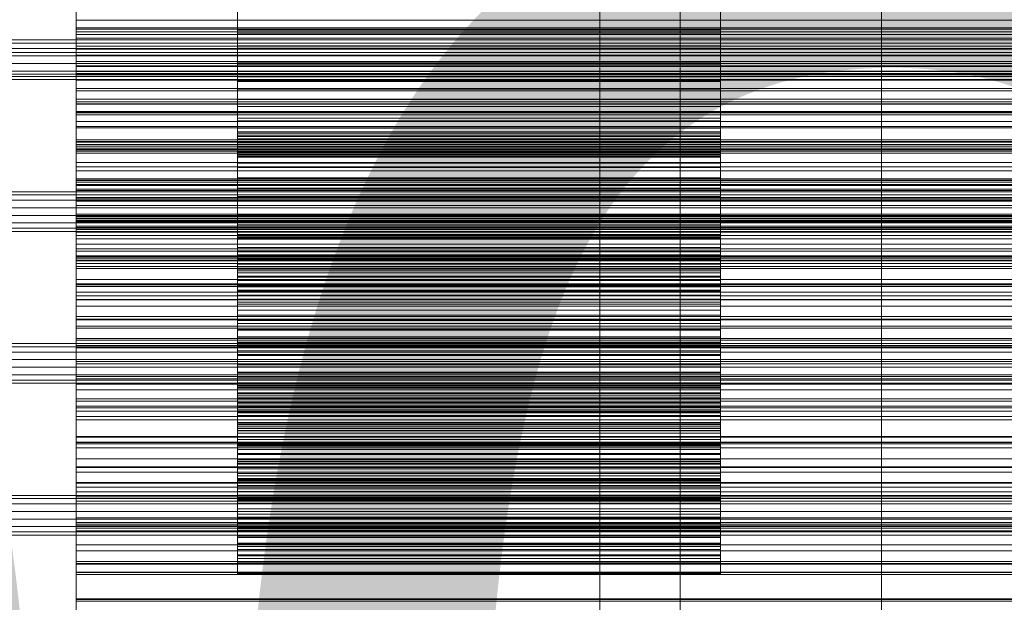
# Model space of a CAD drawing. Header units: millimetres. Extents: x -4395 to 65662, y -65530 to 6847.
# Tile 381 of 656: x 543 to 665, y -33939 to -33866. Entities that reach past the tile are written whole.
import ezdxf

# ---------------------------------------------------------------- set-up
doc = ezdxf.new("R2010")
doc.units = ezdxf.units.MM
for name, color, linetype, lineweight in [('COTAS_O', 1, 'Continuous', 0), ('COTAS_P', 1, 'Continuous', 0), ('frontal_briquetadora', 7, 'Continuous', 0), ('frontal_C03', 7, 'Continuous', 0), ('frontal_mezcladora', 7, 'Continuous', 0), ('frontal_secador', 7, 'Continuous', 0)]:
    doc.layers.add(name, color=color, linetype=linetype, lineweight=lineweight)
doc.dimstyles.new('R19_100', dxfattribs={"dimtxt": 250, "dimasz": 150, "dimexe": 150, "dimexo": 80, "dimgap": 100, "dimtad": 1, "dimtih": 1, "dimtoh": 1, "dimdsep": 46, "dimcen": 0.09, "dimadec": 0, "dimazin": 0, "dimtfac": 1, "dimtdec": 4, "dimtofl": 0, "dimtmove": 0, "dimatfit": 3, "dimfxl": 1, "dimtolj": 1, "dimtzin": 0, "dimarcsym": 0})

# ---------------------------------------------------------------- blocks, each defined once
blk = doc.blocks.new('DIM_R33_43')
at = {"layer": 'COTAS_O'}
for p, q in [((-1725, -33700), (-1575, -33655)), ((1725, -33700), (1575, -33655)), ((-1725, -34400), (-1725, -33700)), ((-1725, -33700), (1725, -33700)), ((-1725, -33700), (-1575, -33745)), ((1725, -33700), (1575, -33745)), ((1725, -34400), (1725, -33700))]:
    blk.add_line(p, q, dxfattribs=at)
blk.add_text('3450 O', height=250, dxfattribs=at).set_placement((0, -33600))
blk = doc.blocks.new('DIM_R33_44')
at = {"layer": 'COTAS_P'}
for p, q in [((-150, -32200), (550, -32200)), ((550, -32200), (505, -32350)), ((550, -34800), (550, -32200)), ((550, -32200), (595, -32350)), ((550, -34800), (505, -34650)), ((550, -34800), (595, -34650)), ((-150, -34800), (550, -34800))]:
    blk.add_line(p, q, dxfattribs=at)
blk.add_text('2600 P', height=250, rotation=90, dxfattribs=at).set_placement((450, -33500))
blk = doc.blocks.new('DIM_R33_47')
at = {"layer": 'COTAS_O'}
for p, q in [((-650, -34200), (-500, -34155)), ((650, -34200), (500, -34155)), ((-650, -34900), (-650, -34200)), ((-650, -34200), (650, -34200)), ((-650, -34200), (-500, -34245)), ((650, -34200), (500, -34245)), ((650, -34900), (650, -34200))]:
    blk.add_line(p, q, dxfattribs=at)
blk.add_text('1300 O', height=250, dxfattribs=at).set_placement((0, -34100))

msp = doc.modelspace()

# ---------------------------------------------------------------- linework, layer by layer
at = {"layer": 'frontal_briquetadora'}
for p, q in [((570, -33871.73), (570, -33858.775)), ((630, -33871.73), (630, -33858.775)), ((570, -33860.506), (570, -33873.301)), ((630, -33860.506), (630, -33873.301)), ((550, -33867.246), (550, -33862.529)), ((550, -33862.784), (550, -33867.398)), ((550, -33868.076), (550, -33863.268)), ((550, -33864.032), (550, -33868.532)), ((550, -33869.887), (550, -33864.999)), ((550, -33867.717), (550, -33866.27)), ((750, -33866.27), (550, -33866.27)), ((550, -33866.27), (550, -33870.646)), ((570, -33865.705), (570, -33867.526)), ((570, -33867.894), (570, -33866.181)), ((630, -33865.705), (630, -33867.526)), ((630, -33867.894), (630, -33866.181)), ((550, -33871.969), (550, -33867.246)), ((750, -33867.246), (550, -33867.246)), ((750, -33867.398), (550, -33867.398)), ((550, -33867.398), (550, -33872.027)), ((550, -33872.673), (550, -33867.717)), ((750, -33867.717), (550, -33867.717)), ((630, -33867.526), (570, -33867.526)), ((570, -33867.526), (570, -33869.487)), ((630, -33867.526), (630, -33869.487)), ((550, -33872.882), (550, -33868.076)), ((750, -33868.076), (550, -33868.076)), ((750, -33868.532), (550, -33868.532)), ((550, -33868.532), (550, -33873.056)), ((570, -33869.757), (570, -33867.894)), ((630, -33867.894), (570, -33867.894)), ((630, -33869.757), (630, -33867.894)), ((550, -33871.417), (550, -33869.493)), ((750, -33869.493), (550, -33869.493)), ((550, -33869.493), (550, -33873.733)), ((550, -33874.764), (550, -33869.887)), ((750, -33869.887), (550, -33869.887)), ((630, -33869.487), (570, -33869.487)), ((570, -33869.487), (570, -33871.579)), ((570, -33871.759), (570, -33869.757)), ((630, -33869.757), (570, -33869.757)), ((630, -33869.487), (630, -33871.579)), ((630, -33871.759), (630, -33869.757)), ((750, -33870.646), (550, -33870.646)), ((550, -33870.646), (550, -33875.053)), ((550, -33876.429), (550, -33871.417)), ((750, -33871.417), (550, -33871.417)), ((550, -33876.697), (550, -33871.969)), ((750, -33871.969), (550, -33871.969)), ((750, -33872.027), (550, -33872.027)), ((550, -33872.027), (550, -33876.669)), ((630, -33871.579), (570, -33871.579)), ((570, -33871.579), (570, -33873.798)), ((570, -33877.01), (570, -33871.73)), ((630, -33871.73), (570, -33871.73)), ((570, -33873.892), (570, -33871.759)), ((630, -33871.759), (570, -33871.759)), ((630, -33871.579), (630, -33873.798)), ((630, -33877.01), (630, -33871.73)), ((630, -33873.892), (630, -33871.759)), ((550, -33877.61), (550, -33872.673)), ((750, -33872.673), (550, -33872.673)), ((550, -33877.684), (550, -33872.882)), ((750, -33872.882), (550, -33872.882)), ((750, -33873.056), (550, -33873.056)), ((550, -33873.056), (550, -33877.601)), ((550, -33876.089), (550, -33873.693)), ((750, -33873.693), (550, -33873.693)), ((550, -33873.693), (550, -33877.787)), ((750, -33873.733), (550, -33873.733)), ((550, -33873.733), (550, -33878.013)), ((570, -33878.781), (570, -33873.278)), ((630, -33873.278), (570, -33873.278)), ((570, -33873.278), (570, -33884.564)), ((630, -33873.301), (570, -33873.301)), ((570, -33873.301), (570, -33878.809)), ((630, -33873.798), (570, -33873.798)), ((570, -33873.798), (570, -33880.701)), ((630, -33878.781), (630, -33873.278)), ((630, -33873.278), (630, -33884.564)), ((630, -33873.301), (630, -33878.809)), ((630, -33873.798), (630, -33880.701)), ((550, -33879.628), (550, -33874.764)), ((750, -33874.764), (550, -33874.764)), ((750, -33875.053), (550, -33875.053)), ((550, -33875.053), (550, -33879.491)), ((570, -33876.147), (570, -33873.892)), ((630, -33873.892), (570, -33873.892)), ((570, -33885.883), (570, -33874.825)), ((630, -33874.825), (570, -33874.825)), ((570, -33874.825), (570, -33880.551)), ((630, -33876.147), (630, -33873.892)), ((630, -33885.883), (630, -33874.825)), ((630, -33874.825), (630, -33880.551)), ((550, -33881.145), (550, -33876.089)), ((750, -33876.089), (550, -33876.089)), ((570, -33882.966), (570, -33876.147)), ((630, -33876.147), (570, -33876.147)), ((630, -33882.966), (630, -33876.147)), ((550, -33881.413), (550, -33876.429)), ((750, -33876.429), (550, -33876.429)), ((750, -33876.669), (550, -33876.669)), ((550, -33876.669), (550, -33881.323)), ((550, -33881.426), (550, -33876.697)), ((750, -33876.697), (550, -33876.697)), ((570, -33878.445), (570, -33877.01)), ((630, -33877.01), (570, -33877.01)), ((630, -33878.445), (630, -33877.01)), ((750, -33877.601), (550, -33877.601)), ((550, -33877.601), (550, -33882.168)), ((550, -33882.524), (550, -33877.61)), ((750, -33877.61), (550, -33877.61)), ((550, -33882.477), (550, -33877.684)), ((750, -33877.684), (550, -33877.684)), ((750, -33877.787), (550, -33877.787)), ((550, -33877.787), (550, -33881.93)), ((750, -33878.013), (550, -33878.013)), ((550, -33878.013), (550, -33882.333)), ((570, -33880.138), (570, -33878.445)), ((630, -33878.445), (570, -33878.445)), ((630, -33880.138), (630, -33878.445)), ((550, -33881.722), (550, -33878.859)), ((750, -33878.859), (550, -33878.859)), ((550, -33878.859), (550, -33882.798)), ((750, -33879.491), (550, -33879.491)), ((550, -33879.491), (550, -33883.96)), ((550, -33884.474), (550, -33879.628)), ((750, -33879.628), (550, -33879.628)), ((570, -33879.667), (570, -33878.781)), ((630, -33878.781), (570, -33878.781)), ((630, -33878.809), (570, -33878.809)), ((570, -33878.809), (570, -33880.287)), ((570, -33880.293), (570, -33879.667)), ((630, -33879.667), (570, -33879.667)), ((630, -33879.667), (630, -33878.781)), ((630, -33878.809), (630, -33880.287)), ((630, -33880.293), (630, -33879.667)), ((550, -33886.165), (550, -33881.145)), ((750, -33881.145), (550, -33881.145)), ((570, -33882.009), (570, -33880.138)), ((630, -33880.138), (570, -33880.138)), ((630, -33880.287), (570, -33880.287)), ((570, -33880.287), (570, -33882.02)), ((570, -33880.735), (570, -33880.293)), ((630, -33880.551), (570, -33880.551)), ((570, -33880.551), (570, -33881.49)), ((630, -33880.701), (570, -33880.701)), ((570, -33880.701), (570, -33880.988)), ((570, -33881.016), (570, -33880.735)), ((630, -33880.735), (570, -33880.735)), ((630, -33880.988), (570, -33880.988)), ((570, -33880.988), (570, -33881.137)), ((570, -33881.148), (570, -33881.016)), ((630, -33881.016), (570, -33881.016)), ((630, -33881.137), (570, -33881.137)), ((570, -33881.137), (570, -33881.148)), ((630, -33881.148), (570, -33881.148)), ((630, -33882.009), (630, -33880.138)), ((630, -33880.287), (630, -33882.02)), ((630, -33880.735), (630, -33880.293)), ((630, -33880.551), (630, -33881.49)), ((630, -33880.701), (630, -33880.988)), ((630, -33881.016), (630, -33880.735)), ((630, -33880.988), (630, -33881.137)), ((630, -33881.148), (630, -33881.016)), ((630, -33881.137), (630, -33881.148)), ((750, -33881.323), (550, -33881.323)), ((550, -33881.323), (550, -33885.986)), ((550, -33886.366), (550, -33881.413)), ((750, -33881.413), (550, -33881.413)), ((550, -33886.154), (550, -33881.426)), ((750, -33881.426), (550, -33881.426)), ((550, -33886.809), (550, -33881.722)), ((750, -33881.722), (550, -33881.722)), ((750, -33881.93), (550, -33881.93)), ((550, -33881.93), (550, -33886.122)), ((750, -33882.168), (550, -33882.168)), ((550, -33882.168), (550, -33886.755)), ((750, -33882.333), (550, -33882.333)), ((550, -33882.333), (550, -33886.694)), ((630, -33881.49), (570, -33881.49)), ((570, -33881.49), (570, -33882.172)), ((570, -33884.029), (570, -33882.009)), ((630, -33882.009), (570, -33882.009)), ((630, -33882.02), (570, -33882.02)), ((570, -33882.02), (570, -33883.927)), ((630, -33882.172), (570, -33882.172)), ((570, -33882.172), (570, -33882.674)), ((630, -33881.49), (630, -33882.172)), ((630, -33884.029), (630, -33882.009)), ((630, -33882.02), (630, -33883.927)), ((630, -33882.172), (630, -33882.674)), ((550, -33887.259), (550, -33882.477)), ((750, -33882.477), (550, -33882.477)), ((550, -33887.411), (550, -33882.524)), ((750, -33882.524), (550, -33882.524)), ((750, -33882.798), (550, -33882.798)), ((550, -33882.798), (550, -33886.794)), ((630, -33882.674), (570, -33882.674)), ((570, -33882.674), (570, -33883.017)), ((570, -33883.184), (570, -33882.966)), ((630, -33882.966), (570, -33882.966)), ((630, -33883.017), (570, -33883.017)), ((570, -33883.017), (570, -33883.213)), ((570, -33883.267), (570, -33883.184)), ((630, -33883.184), (570, -33883.184)), ((630, -33883.213), (570, -33883.213)), ((570, -33883.213), (570, -33883.267)), ((630, -33883.267), (570, -33883.267)), ((630, -33882.674), (630, -33883.017)), ((630, -33883.184), (630, -33882.966)), ((630, -33883.017), (630, -33883.213)), ((630, -33883.267), (630, -33883.184)), ((630, -33883.213), (630, -33883.267)), ((750, -33883.96), (550, -33883.96)), ((550, -33883.96), (550, -33888.459)), ((550, -33889.298), (550, -33884.474)), ((750, -33884.474), (550, -33884.474)), ((630, -33883.927), (570, -33883.927)), ((570, -33883.927), (570, -33885.981)), ((570, -33886.182), (570, -33884.029)), ((630, -33884.029), (570, -33884.029)), ((630, -33884.564), (570, -33884.564)), ((570, -33884.564), (570, -33891.693)), ((630, -33883.927), (630, -33885.981)), ((630, -33886.182), (630, -33884.029)), ((630, -33884.564), (630, -33891.693)), ((550, -33888.302), (550, -33884.98)), ((750, -33884.98), (550, -33884.98)), ((550, -33884.98), (550, -33888.754)), ((750, -33885.986), (550, -33885.986)), ((550, -33885.986), (550, -33890.657)), ((570, -33894.916), (570, -33885.863)), ((630, -33885.863), (570, -33885.863)), ((570, -33885.863), (570, -33893.179)), ((570, -33893.202), (570, -33885.883)), ((630, -33885.883), (570, -33885.883)), ((630, -33885.981), (570, -33885.981)), ((570, -33885.981), (570, -33888.166)), ((630, -33894.916), (630, -33885.863)), ((630, -33885.863), (630, -33893.179)), ((630, -33893.202), (630, -33885.883)), ((630, -33885.981), (630, -33888.166)), ((750, -33886.122), (550, -33886.122)), ((550, -33886.122), (550, -33890.363)), ((550, -33890.878), (550, -33886.154)), ((750, -33886.154), (550, -33886.154)), ((550, -33891.145), (550, -33886.165)), ((750, -33886.165), (550, -33886.165)), ((550, -33891.283), (550, -33886.366)), ((750, -33886.366), (550, -33886.366)), ((750, -33886.694), (550, -33886.694)), ((550, -33886.694), (550, -33891.095)), ((750, -33886.755), (550, -33886.755)), ((550, -33886.755), (550, -33891.361)), ((750, -33886.794), (550, -33886.794)), ((550, -33886.794), (550, -33890.847)), ((550, -33891.853), (550, -33886.809)), ((750, -33886.809), (550, -33886.809)), ((550, -33892.025), (550, -33887.259)), ((750, -33887.259), (550, -33887.259)), ((570, -33888.457), (570, -33886.182)), ((630, -33886.182), (570, -33886.182)), ((570, -33894.65), (570, -33887.149)), ((630, -33887.149), (570, -33887.149)), ((570, -33887.149), (570, -33895.915)), ((630, -33888.457), (630, -33886.182)), ((630, -33894.65), (630, -33887.149)), ((630, -33887.149), (630, -33895.915)), ((550, -33892.266), (550, -33887.411)), ((750, -33887.411), (550, -33887.411)), ((550, -33893.409), (550, -33888.302)), ((750, -33888.302), (550, -33888.302)), ((750, -33888.459), (550, -33888.459)), ((550, -33888.459), (550, -33892.99)), ((630, -33888.166), (570, -33888.166)), ((570, -33888.166), (570, -33890.47)), ((570, -33890.846), (570, -33888.457)), ((630, -33888.457), (570, -33888.457)), ((630, -33888.166), (630, -33890.47)), ((630, -33890.846), (630, -33888.457)), ((750, -33888.754), (550, -33888.754)), ((550, -33888.754), (550, -33892.593)), ((550, -33894.094), (550, -33889.298)), ((750, -33889.298), (550, -33889.298)), ((750, -33890.363), (550, -33890.363)), ((550, -33890.363), (550, -33894.655)), ((750, -33890.657), (550, -33890.657)), ((750, -33890.847), (550, -33890.847)), ((550, -33890.847), (550, -33894.959)), ((550, -33891.361), (550, -33890.878)), ((750, -33890.878), (550, -33890.878)), ((630, -33890.47), (570, -33890.47)), ((570, -33890.47), (570, -33892.885)), ((570, -33893.34), (570, -33890.846)), ((630, -33890.846), (570, -33890.846)), ((630, -33890.47), (630, -33892.885)), ((630, -33893.34), (630, -33890.846)), ((750, -33891.095), (550, -33891.095)), ((550, -33891.095), (550, -33895.539)), ((550, -33896.078), (550, -33891.145)), ((750, -33891.145), (550, -33891.145)), ((550, -33896.156), (550, -33891.283)), ((750, -33891.283), (550, -33891.283)), ((750, -33891.361), (550, -33891.361)), ((550, -33896.848), (550, -33891.853)), ((750, -33891.853), (550, -33891.853)), ((550, -33892.99), (550, -33892.025)), ((750, -33892.025), (550, -33892.025)), ((550, -33895.814), (550, -33892.04)), ((750, -33892.04), (550, -33892.04)), ((550, -33892.04), (550, -33895.64)), ((630, -33891.693), (570, -33891.693)), ((570, -33891.693), (570, -33893.477)), ((630, -33891.693), (630, -33893.477)), ((550, -33897.081), (550, -33892.266)), ((750, -33892.266), (550, -33892.266)), ((750, -33892.593), (550, -33892.593)), ((550, -33892.593), (550, -33896.498)), ((750, -33892.99), (550, -33892.99)), ((550, -33898.465), (550, -33893.409)), ((750, -33893.409), (550, -33893.409)), ((630, -33892.885), (570, -33892.885)), ((570, -33892.885), (570, -33895.403)), ((630, -33893.179), (570, -33893.179)), ((570, -33893.179), (570, -33894.502)), ((570, -33895.02), (570, -33893.202)), ((630, -33893.202), (570, -33893.202)), ((570, -33899.355), (570, -33893.34)), ((630, -33893.34), (570, -33893.34)), ((630, -33892.885), (630, -33895.403)), ((630, -33893.179), (630, -33894.502)), ((630, -33895.02), (630, -33893.202)), ((630, -33899.355), (630, -33893.34)), ((550, -33895.539), (550, -33894.094)), ((750, -33894.094), (550, -33894.094)), ((750, -33894.655), (550, -33894.655)), ((550, -33894.655), (550, -33899.002)), ((630, -33893.477), (570, -33893.477)), ((570, -33893.477), (570, -33895.477)), ((630, -33894.502), (570, -33894.502)), ((570, -33894.502), (570, -33895.608)), ((570, -33896.019), (570, -33894.65)), ((630, -33894.65), (570, -33894.65)), ((630, -33893.477), (630, -33895.477)), ((630, -33894.502), (630, -33895.608)), ((630, -33896.019), (630, -33894.65)), ((750, -33894.959), (550, -33894.959)), ((550, -33894.959), (550, -33899.132)), ((750, -33895.539), (550, -33895.539)), ((750, -33895.64), (550, -33895.64)), ((550, -33895.64), (550, -33899.313)), ((550, -33900.929), (550, -33895.814)), ((750, -33895.814), (550, -33895.814)), ((570, -33903.535), (570, -33894.916)), ((630, -33894.916), (570, -33894.916)), ((570, -33897.049), (570, -33895.02)), ((630, -33895.02), (570, -33895.02)), ((630, -33895.403), (570, -33895.403)), ((570, -33895.403), (570, -33901.296)), ((630, -33895.477), (570, -33895.477)), ((570, -33895.477), (570, -33897.626)), ((630, -33895.608), (570, -33895.608)), ((570, -33895.608), (570, -33896.557)), ((630, -33903.535), (630, -33894.916)), ((630, -33897.049), (630, -33895.02)), ((630, -33895.403), (630, -33901.296)), ((630, -33895.477), (630, -33897.626)), ((630, -33895.608), (630, -33896.557)), ((550, -33900.959), (550, -33896.078)), ((750, -33896.078), (550, -33896.078)), ((550, -33900.978), (550, -33896.156)), ((750, -33896.156), (550, -33896.156)), ((750, -33896.498), (550, -33896.498)), ((550, -33896.498), (550, -33900.47)), ((550, -33901.787), (550, -33896.848)), ((750, -33896.848), (550, -33896.848)), ((550, -33899.002), (550, -33897.081)), ((750, -33897.081), (550, -33897.081)), ((570, -33904.661), (570, -33895.901)), ((630, -33895.901), (570, -33895.901)), ((570, -33895.901), (570, -33902.266)), ((630, -33895.915), (570, -33895.915)), ((570, -33895.915), (570, -33904.679)), ((570, -33897.176), (570, -33896.019)), ((630, -33896.019), (570, -33896.019)), ((630, -33896.557), (570, -33896.557)), ((570, -33896.557), (570, -33897.369)), ((570, -33902.896), (570, -33896.861)), ((630, -33896.861), (570, -33896.861)), ((570, -33896.861), (570, -33905.76)), ((570, -33899.223), (570, -33897.049)), ((630, -33897.049), (570, -33897.049)), ((630, -33904.661), (630, -33895.901)), ((630, -33895.901), (630, -33902.266)), ((630, -33895.915), (630, -33904.679)), ((630, -33897.176), (630, -33896.019)), ((630, -33896.557), (630, -33897.369)), ((630, -33902.896), (630, -33896.861)), ((630, -33896.861), (630, -33905.76)), ((630, -33899.223), (630, -33897.049)), ((570, -33898.181), (570, -33897.176)), ((630, -33897.176), (570, -33897.176)), ((630, -33897.369), (570, -33897.369)), ((570, -33897.369), (570, -33898.051)), ((630, -33897.626), (570, -33897.626)), ((570, -33897.626), (570, -33899.896)), ((630, -33898.051), (570, -33898.051)), ((570, -33898.051), (570, -33898.608)), ((570, -33899.051), (570, -33898.181)), ((630, -33898.181), (570, -33898.181)), ((630, -33898.181), (630, -33897.176)), ((630, -33897.369), (630, -33898.051)), ((630, -33897.626), (630, -33899.896)), ((630, -33898.051), (630, -33898.608)), ((630, -33899.051), (630, -33898.181)), ((550, -33903.462), (550, -33898.465)), ((750, -33898.465), (550, -33898.465)), ((750, -33899.002), (550, -33899.002)), ((750, -33899.132), (550, -33899.132)), ((550, -33899.132), (550, -33903.371)), ((750, -33899.313), (550, -33899.313)), ((550, -33899.313), (550, -33903.06)), ((630, -33898.608), (570, -33898.608)), ((570, -33898.608), (570, -33899.043)), ((630, -33899.043), (570, -33899.043)), ((570, -33899.043), (570, -33899.355)), ((570, -33899.795), (570, -33899.051)), ((630, -33899.051), (570, -33899.051)), ((570, -33901.515), (570, -33899.223)), ((630, -33899.223), (570, -33899.223)), ((630, -33899.355), (570, -33899.355)), ((630, -33898.608), (630, -33899.043)), ((630, -33899.043), (630, -33899.355)), ((630, -33899.795), (630, -33899.051)), ((630, -33901.515), (630, -33899.223)), ((550, -33904.239), (550, -33900.023)), ((750, -33900.023), (550, -33900.023)), ((550, -33900.023), (550, -33903.441)), ((750, -33900.47), (550, -33900.47)), ((550, -33900.47), (550, -33904.514)), ((570, -33900.416), (570, -33899.795)), ((630, -33899.795), (570, -33899.795)), ((630, -33899.896), (570, -33899.896)), ((570, -33899.896), (570, -33902.275)), ((570, -33900.916), (570, -33900.416)), ((630, -33900.416), (570, -33900.416)), ((630, -33900.416), (630, -33899.795)), ((630, -33899.896), (630, -33902.275)), ((630, -33900.916), (630, -33900.416)), ((550, -33905.983), (550, -33900.929)), ((750, -33900.929), (550, -33900.929)), ((550, -33905.777), (550, -33900.959)), ((750, -33900.959), (550, -33900.959)), ((550, -33903.371), (550, -33900.978)), ((750, -33900.978), (550, -33900.978)), ((550, -33906.663), (550, -33901.787)), ((750, -33901.787), (550, -33901.787)), ((570, -33901.296), (570, -33900.916)), ((630, -33900.916), (570, -33900.916)), ((630, -33901.296), (570, -33901.296)), ((570, -33903.912), (570, -33901.515)), ((630, -33901.515), (570, -33901.515)), ((630, -33901.296), (630, -33900.916)), ((630, -33903.912), (630, -33901.515)), ((750, -33903.06), (550, -33903.06)), ((550, -33903.06), (550, -33906.884)), ((570, -33902.266), (570, -33911.943)), ((630, -33902.275), (570, -33902.275)), ((570, -33902.275), (570, -33904.75)), ((570, -33906.245), (570, -33902.887)), ((630, -33902.887), (570, -33902.887)), ((570, -33902.887), (570, -33912.653)), ((570, -33912.664), (570, -33902.896)), ((630, -33902.896), (570, -33902.896)), ((630, -33902.266), (630, -33911.943)), ((630, -33902.275), (630, -33904.75)), ((630, -33906.245), (630, -33902.887)), ((630, -33902.887), (630, -33912.653)), ((630, -33912.664), (630, -33902.896)), ((750, -33903.371), (550, -33903.371)), ((750, -33903.441), (550, -33903.441)), ((550, -33903.441), (550, -33906.939)), ((550, -33908.395), (550, -33903.462)), ((750, -33903.462), (550, -33903.462)), ((550, -33909.349), (550, -33904.239)), ((750, -33904.239), (550, -33904.239)), ((570, -33913.324), (570, -33903.473)), ((630, -33903.473), (570, -33903.473)), ((570, -33903.473), (570, -33906.474)), ((570, -33905.579), (570, -33903.535)), ((630, -33903.535), (570, -33903.535)), ((570, -33906.402), (570, -33903.912)), ((630, -33903.912), (570, -33903.912)), ((630, -33913.324), (630, -33903.473)), ((630, -33903.473), (630, -33906.474)), ((630, -33905.579), (630, -33903.535)), ((630, -33906.402), (630, -33903.912)), ((750, -33904.514), (550, -33904.514)), ((550, -33904.514), (550, -33908.636)), ((570, -33906.356), (570, -33904.661)), ((630, -33904.661), (570, -33904.661)), ((630, -33904.679), (570, -33904.679)), ((570, -33904.679), (570, -33906.746)), ((630, -33904.75), (570, -33904.75)), ((570, -33904.75), (570, -33907.314)), ((570, -33907.787), (570, -33905.579)), ((630, -33905.579), (570, -33905.579)), ((630, -33906.356), (630, -33904.661)), ((630, -33904.679), (630, -33906.746)), ((630, -33904.75), (630, -33907.314)), ((630, -33907.787), (630, -33905.579)), ((550, -33908.636), (550, -33905.777)), ((750, -33905.777), (550, -33905.777)), ((550, -33910.971), (550, -33905.983)), ((750, -33905.983), (550, -33905.983)), ((550, -33911.465), (550, -33906.663)), ((750, -33906.663), (550, -33906.663)), ((750, -33906.884), (550, -33906.884)), ((550, -33906.884), (550, -33910.789)), ((630, -33905.76), (570, -33905.76)), ((570, -33905.76), (570, -33907.492)), ((570, -33916.495), (570, -33906.245)), ((630, -33906.245), (570, -33906.245)), ((570, -33907.886), (570, -33906.356)), ((630, -33906.356), (570, -33906.356)), ((570, -33908.978), (570, -33906.402)), ((630, -33906.402), (570, -33906.402)), ((570, -33916.754), (570, -33906.471)), ((570, -33906.471), (570, -33906.654)), ((630, -33906.474), (570, -33906.474)), ((570, -33906.474), (570, -33916.758)), ((630, -33906.654), (570, -33906.654)), ((570, -33906.654), (570, -33916.963)), ((630, -33906.746), (570, -33906.746)), ((570, -33906.746), (570, -33908.97)), ((630, -33905.76), (630, -33907.492)), ((630, -33916.495), (630, -33906.245)), ((630, -33907.886), (630, -33906.356)), ((630, -33908.978), (630, -33906.402)), ((630, -33916.754), (630, -33906.471)), ((630, -33906.471), (630, -33906.654)), ((630, -33906.474), (630, -33916.758)), ((630, -33906.654), (630, -33916.963)), ((630, -33906.746), (630, -33908.97)), ((750, -33906.939), (550, -33906.939)), ((550, -33906.939), (550, -33910.519)), ((630, -33907.314), (570, -33907.314)), ((570, -33907.314), (570, -33909.959)), ((630, -33907.492), (570, -33907.492)), ((570, -33907.492), (570, -33909.065)), ((570, -33910.105), (570, -33907.787)), ((630, -33907.787), (570, -33907.787)), ((570, -33909.295), (570, -33907.886)), ((630, -33907.886), (570, -33907.886)), ((630, -33907.314), (630, -33909.959)), ((630, -33907.492), (630, -33909.065)), ((630, -33910.105), (630, -33907.787)), ((630, -33909.295), (630, -33907.886)), ((550, -33913.255), (550, -33908.395)), ((750, -33908.395), (550, -33908.395)), ((750, -33908.636), (550, -33908.636)), ((550, -33913.558), (550, -33908.909)), ((750, -33908.909), (550, -33908.909)), ((550, -33908.909), (550, -33912.136)), ((630, -33908.97), (570, -33908.97)), ((570, -33908.97), (570, -33911.3)), ((570, -33911.632), (570, -33908.978)), ((630, -33908.978), (570, -33908.978)), ((630, -33909.065), (570, -33909.065)), ((570, -33909.065), (570, -33910.523)), ((570, -33910.596), (570, -33909.295)), ((630, -33909.295), (570, -33909.295)), ((630, -33908.97), (630, -33911.3)), ((630, -33911.632), (630, -33908.978)), ((630, -33909.065), (630, -33910.523)), ((630, -33910.596), (630, -33909.295)), ((550, -33914.39), (550, -33909.349)), ((750, -33909.349), (550, -33909.349)), ((750, -33910.519), (550, -33910.519)), ((550, -33910.519), (550, -33914.184)), ((630, -33909.959), (570, -33909.959)), ((570, -33909.959), (570, -33914.784)), ((570, -33912.512), (570, -33910.105)), ((630, -33910.105), (570, -33910.105)), ((630, -33910.523), (570, -33910.523)), ((570, -33910.523), (570, -33911.876)), ((630, -33909.959), (630, -33914.784)), ((630, -33912.512), (630, -33910.105)), ((630, -33910.523), (630, -33911.876)), ((750, -33910.789), (550, -33910.789)), ((550, -33910.789), (550, -33914.783)), ((550, -33915.886), (550, -33910.971)), ((750, -33910.971), (550, -33910.971)), ((550, -33914.783), (550, -33911.465)), ((750, -33911.465), (550, -33911.465)), ((570, -33911.795), (570, -33910.596)), ((630, -33910.596), (570, -33910.596)), ((630, -33911.3), (570, -33911.3)), ((570, -33911.3), (570, -33913.716)), ((570, -33916.304), (570, -33911.632)), ((630, -33911.632), (570, -33911.632)), ((630, -33911.795), (630, -33910.596)), ((630, -33911.3), (630, -33913.716)), ((630, -33916.304), (630, -33911.632)), ((750, -33912.136), (550, -33912.136)), ((550, -33912.136), (550, -33915.451)), ((570, -33912.892), (570, -33911.795)), ((630, -33911.795), (570, -33911.795)), ((630, -33911.876), (570, -33911.876)), ((570, -33911.876), (570, -33913.131)), ((630, -33911.943), (570, -33911.943)), ((570, -33911.943), (570, -33914.144)), ((570, -33914.997), (570, -33912.512)), ((630, -33912.512), (570, -33912.512)), ((630, -33912.653), (570, -33912.653)), ((570, -33912.653), (570, -33914.635)), ((570, -33914.876), (570, -33912.664)), ((630, -33912.664), (570, -33912.664)), ((570, -33913.889), (570, -33912.892)), ((630, -33912.892), (570, -33912.892)), ((630, -33912.892), (630, -33911.795)), ((630, -33911.876), (630, -33913.131)), ((630, -33911.943), (630, -33914.144)), ((630, -33914.997), (630, -33912.512)), ((630, -33912.653), (630, -33914.635)), ((630, -33914.876), (630, -33912.664)), ((630, -33913.889), (630, -33912.892)), ((550, -33918.028), (550, -33913.255)), ((750, -33913.255), (550, -33913.255)), ((550, -33918.65), (550, -33913.558)), ((750, -33913.558), (550, -33913.558)), ((750, -33914.184), (550, -33914.184)), ((550, -33914.184), (550, -33917.941)), ((630, -33913.131), (570, -33913.131)), ((570, -33913.131), (570, -33914.287)), ((570, -33915.332), (570, -33913.324)), ((630, -33913.324), (570, -33913.324)), ((630, -33913.716), (570, -33913.716)), ((570, -33913.716), (570, -33916.205)), ((570, -33914.784), (570, -33913.889)), ((630, -33913.889), (570, -33913.889)), ((630, -33914.144), (570, -33914.144)), ((570, -33914.144), (570, -33916.449)), ((630, -33913.131), (630, -33914.287)), ((630, -33915.332), (630, -33913.324)), ((630, -33913.716), (630, -33916.205)), ((630, -33914.784), (630, -33913.889)), ((630, -33914.144), (630, -33916.449)), ((550, -33919.357), (550, -33914.39)), ((750, -33914.39), (550, -33914.39)), ((750, -33914.783), (550, -33914.783)), ((750, -33915.451), (550, -33915.451)), ((550, -33915.451), (550, -33918.855)), ((630, -33914.287), (570, -33914.287)), ((570, -33914.287), (570, -33915.345)), ((630, -33914.635), (570, -33914.635)), ((570, -33914.635), (570, -33916.511)), ((630, -33914.784), (570, -33914.784)), ((570, -33917.185), (570, -33914.876)), ((630, -33914.876), (570, -33914.876)), ((570, -33917.548), (570, -33914.997)), ((630, -33914.997), (570, -33914.997)), ((570, -33917.243), (570, -33915.332)), ((630, -33915.332), (570, -33915.332)), ((630, -33915.345), (570, -33915.345)), ((570, -33915.345), (570, -33916.304)), ((630, -33914.287), (630, -33915.345)), ((630, -33914.635), (630, -33916.511)), ((630, -33917.185), (630, -33914.876)), ((630, -33917.548), (630, -33914.997)), ((630, -33917.243), (630, -33915.332)), ((630, -33915.345), (630, -33916.304)), ((550, -33920.717), (550, -33915.886)), ((750, -33915.886), (550, -33915.886)), ((630, -33916.205), (570, -33916.205)), ((570, -33916.205), (570, -33918.757)), ((630, -33916.304), (570, -33916.304)), ((630, -33916.449), (570, -33916.449)), ((570, -33916.449), (570, -33918.82)), ((570, -33918.744), (570, -33916.495)), ((630, -33916.495), (570, -33916.495)), ((630, -33916.511), (570, -33916.511)), ((570, -33916.511), (570, -33918.31)), ((630, -33916.205), (630, -33918.757)), ((630, -33916.449), (630, -33918.82)), ((630, -33918.744), (630, -33916.495)), ((630, -33916.511), (630, -33918.31)), ((570, -33918.922), (570, -33916.754)), ((630, -33916.754), (570, -33916.754)), ((630, -33916.758), (570, -33916.758)), ((570, -33916.758), (570, -33919.004)), ((630, -33916.963), (570, -33916.963)), ((570, -33916.963), (570, -33919.146)), ((570, -33919.555), (570, -33917.185)), ((630, -33917.185), (570, -33917.185)), ((570, -33919.08), (570, -33917.243)), ((630, -33917.243), (570, -33917.243)), ((570, -33920.159), (570, -33917.548)), ((630, -33917.548), (570, -33917.548)), ((630, -33918.922), (630, -33916.754)), ((630, -33916.758), (630, -33919.004)), ((630, -33916.963), (630, -33919.146)), ((630, -33919.555), (630, -33917.185)), ((630, -33919.08), (630, -33917.243)), ((630, -33920.159), (630, -33917.548)), ((750, -33917.941), (550, -33917.941)), ((550, -33917.941), (550, -33921.797)), ((550, -33921.797), (550, -33918.028)), ((750, -33918.028), (550, -33918.028)), ((550, -33923.666), (550, -33918.65)), ((750, -33918.65), (550, -33918.65)), ((550, -33923.747), (550, -33918.677)), ((750, -33918.677), (550, -33918.677)), ((550, -33918.677), (550, -33921.706)), ((750, -33918.855), (550, -33918.855)), ((550, -33918.855), (550, -33922.354)), ((630, -33918.31), (570, -33918.31)), ((570, -33918.31), (570, -33920.035)), ((570, -33921.029), (570, -33918.744)), ((630, -33918.744), (570, -33918.744)), ((630, -33918.757), (570, -33918.757)), ((570, -33918.757), (570, -33921.364)), ((630, -33918.82), (570, -33918.82)), ((570, -33918.82), (570, -33921.244)), ((570, -33921.052), (570, -33918.922)), ((630, -33918.922), (570, -33918.922)), ((630, -33919.004), (570, -33919.004)), ((570, -33919.004), (570, -33921.28)), ((570, -33920.849), (570, -33919.08)), ((630, -33919.08), (570, -33919.08)), ((630, -33918.31), (630, -33920.035)), ((630, -33921.029), (630, -33918.744)), ((630, -33918.757), (630, -33921.364)), ((630, -33918.82), (630, -33921.244)), ((630, -33921.052), (630, -33918.922)), ((630, -33919.004), (630, -33921.28)), ((630, -33920.849), (630, -33919.08)), ((550, -33924.242), (550, -33919.357)), ((750, -33919.357), (550, -33919.357)), ((630, -33919.146), (570, -33919.146)), ((570, -33919.146), (570, -33921.298)), ((570, -33921.972), (570, -33919.555)), ((630, -33919.555), (570, -33919.555)), ((630, -33920.035), (570, -33920.035)), ((570, -33920.035), (570, -33921.69)), ((570, -33922.822), (570, -33920.159)), ((630, -33920.159), (570, -33920.159)), ((630, -33919.146), (630, -33921.298)), ((630, -33921.972), (630, -33919.555)), ((630, -33920.035), (630, -33921.69)), ((630, -33922.822), (630, -33920.159)), ((550, -33925.452), (550, -33920.717)), ((750, -33920.717), (550, -33920.717)), ((570, -33922.551), (570, -33920.849)), ((630, -33920.849), (570, -33920.849)), ((570, -33923.335), (570, -33921.029)), ((630, -33921.029), (570, -33921.029)), ((570, -33923.149), (570, -33921.052)), ((630, -33921.052), (570, -33921.052)), ((630, -33921.244), (570, -33921.244)), ((570, -33921.244), (570, -33923.709)), ((630, -33921.28), (570, -33921.28)), ((570, -33921.28), (570, -33923.571)), ((630, -33921.298), (570, -33921.298)), ((570, -33921.298), (570, -33923.423)), ((630, -33921.364), (570, -33921.364)), ((570, -33921.364), (570, -33924.021)), ((630, -33922.551), (630, -33920.849)), ((630, -33923.335), (630, -33921.029)), ((630, -33923.149), (630, -33921.052)), ((630, -33921.244), (630, -33923.709)), ((630, -33921.28), (630, -33923.571)), ((630, -33921.298), (630, -33923.423)), ((630, -33921.364), (630, -33924.021)), ((750, -33921.706), (550, -33921.706)), ((550, -33921.706), (550, -33924.829)), ((750, -33921.797), (550, -33921.797)), ((750, -33922.354), (550, -33922.354)), ((550, -33922.354), (550, -33925.953)), ((630, -33921.69), (570, -33921.69)), ((570, -33921.69), (570, -33923.273)), ((570, -33924.428), (570, -33921.972)), ((630, -33921.972), (570, -33921.972)), ((570, -33924.185), (570, -33922.551)), ((630, -33922.551), (570, -33922.551)), ((630, -33921.69), (630, -33923.273)), ((630, -33924.428), (630, -33921.972)), ((630, -33924.185), (630, -33922.551)), ((550, -33928.6), (550, -33923.666)), ((750, -33923.666), (550, -33923.666)), ((550, -33928.81), (550, -33923.747)), ((750, -33923.747), (550, -33923.747)), ((570, -33926.214), (570, -33922.822)), ((630, -33922.822), (570, -33922.822)), ((570, -33925.213), (570, -33923.149)), ((630, -33923.149), (570, -33923.149)), ((630, -33923.273), (570, -33923.273)), ((570, -33923.273), (570, -33924.782)), ((570, -33925.653), (570, -33923.335)), ((630, -33923.335), (570, -33923.335)), ((630, -33923.423), (570, -33923.423)), ((570, -33923.423), (570, -33925.52)), ((630, -33923.571), (570, -33923.571)), ((570, -33923.571), (570, -33925.87)), ((630, -33923.709), (570, -33923.709)), ((570, -33923.709), (570, -33926.209)), ((630, -33926.214), (630, -33922.822)), ((630, -33925.213), (630, -33923.149)), ((630, -33923.273), (630, -33924.782)), ((630, -33925.653), (630, -33923.335)), ((630, -33923.423), (630, -33925.52)), ((630, -33923.571), (630, -33925.87)), ((630, -33923.709), (630, -33926.209)), ((550, -33929.034), (550, -33924.242)), ((750, -33924.242), (550, -33924.242)), ((750, -33924.829), (550, -33924.829)), ((550, -33924.829), (550, -33928.05)), ((630, -33924.021), (570, -33924.021)), ((570, -33924.021), (570, -33927.237)), ((570, -33925.748), (570, -33924.185)), ((630, -33924.185), (570, -33924.185)), ((570, -33926.913), (570, -33924.428)), ((630, -33924.428), (570, -33924.428)), ((630, -33924.782), (570, -33924.782)), ((570, -33924.782), (570, -33926.214)), ((570, -33927.241), (570, -33925.213)), ((630, -33925.213), (570, -33925.213)), ((630, -33924.021), (630, -33927.237)), ((630, -33925.748), (630, -33924.185)), ((630, -33926.913), (630, -33924.428)), ((630, -33924.782), (630, -33926.214)), ((630, -33927.241), (630, -33925.213)), ((550, -33929.663), (550, -33925.452)), ((750, -33925.452), (550, -33925.452)), ((750, -33925.953), (550, -33925.953)), ((550, -33925.953), (550, -33929.663)), ((630, -33925.52), (570, -33925.52)), ((570, -33925.52), (570, -33927.584)), ((570, -33927.976), (570, -33925.653)), ((630, -33925.653), (570, -33925.653)), ((570, -33927.237), (570, -33925.748)), ((630, -33925.748), (570, -33925.748)), ((630, -33925.87), (570, -33925.87)), ((570, -33925.87), (570, -33928.169)), ((570, -33926.209), (570, -33928.736)), ((630, -33926.214), (570, -33926.214)), ((630, -33925.52), (630, -33927.584)), ((630, -33927.976), (630, -33925.653)), ((630, -33927.237), (630, -33925.748)), ((630, -33925.87), (630, -33928.169)), ((630, -33926.209), (630, -33928.736)), ((570, -33929.422), (570, -33926.913)), ((630, -33926.913), (570, -33926.913)), ((630, -33927.237), (570, -33927.237)), ((570, -33929.23), (570, -33927.241)), ((630, -33927.584), (570, -33927.584)), ((570, -33927.584), (570, -33929.613)), ((630, -33929.422), (630, -33926.913)), ((630, -33929.23), (630, -33927.241)), ((630, -33927.584), (630, -33929.613)), ((750, -33928.05), (550, -33928.05)), ((550, -33928.05), (550, -33931.373)), ((550, -33933.443), (550, -33928.6)), ((750, -33928.6), (550, -33928.6)), ((550, -33933.789), (550, -33928.81)), ((750, -33928.81), (550, -33928.81)), ((570, -33930.299), (570, -33927.976)), ((630, -33927.976), (570, -33927.976)), ((630, -33928.169), (570, -33928.169)), ((570, -33928.169), (570, -33930.464)), ((630, -33928.736), (570, -33928.736)), ((570, -33928.736), (570, -33931.284)), ((630, -33930.299), (630, -33927.976)), ((630, -33928.169), (630, -33930.464)), ((630, -33928.736), (630, -33931.284)), ((550, -33933.718), (550, -33929.034)), ((750, -33929.034), (550, -33929.034)), ((550, -33934.783), (550, -33929.304)), ((750, -33929.304), (550, -33929.304)), ((550, -33929.304), (550, -33932.126)), ((750, -33929.663), (550, -33929.663)), ((570, -33931.175), (570, -33929.23)), ((630, -33929.23), (570, -33929.23)), ((570, -33931.949), (570, -33929.422)), ((630, -33929.422), (570, -33929.422)), ((630, -33929.613), (570, -33929.613)), ((570, -33929.613), (570, -33931.602)), ((630, -33931.175), (630, -33929.23)), ((630, -33931.949), (630, -33929.422)), ((630, -33929.613), (630, -33931.602)), ((570, -33932.615), (570, -33930.299)), ((630, -33930.299), (570, -33930.299)), ((630, -33930.464), (570, -33930.464)), ((570, -33930.464), (570, -33932.748)), ((570, -33933.074), (570, -33931.175)), ((630, -33931.175), (570, -33931.175)), ((630, -33931.284), (570, -33931.284)), ((570, -33931.284), (570, -33933.074)), ((630, -33932.615), (630, -33930.299)), ((630, -33930.464), (630, -33932.748)), ((630, -33933.074), (630, -33931.175)), ((630, -33931.284), (630, -33933.074)), ((750, -33931.373), (550, -33931.373)), ((550, -33931.373), (550, -33934.806)), ((750, -33932.126), (550, -33932.126)), ((550, -33932.126), (550, -33935.051)), ((630, -33931.602), (570, -33931.602)), ((570, -33931.602), (570, -33933.548)), ((570, -33933.548), (570, -33931.949)), ((630, -33931.949), (570, -33931.949)), ((630, -33931.602), (630, -33933.548)), ((630, -33933.548), (630, -33931.949)), ((550, -33938.183), (550, -33933.443)), ((750, -33933.443), (550, -33933.443)), ((550, -33938.361), (550, -33933.718)), ((750, -33933.718), (550, -33933.718)), ((550, -33938.678), (550, -33933.789)), ((750, -33933.789), (550, -33933.789)), ((570, -33934.92), (570, -33932.615)), ((630, -33932.615), (570, -33932.615)), ((630, -33932.748), (570, -33932.748)), ((570, -33932.748), (570, -33935.018)), ((630, -33933.074), (570, -33933.074)), ((630, -33933.548), (570, -33933.548)), ((630, -33934.92), (630, -33932.615)), ((630, -33932.748), (630, -33935.018)), ((550, -33939.804), (550, -33934.783)), ((750, -33934.783), (550, -33934.783)), ((750, -33934.806), (550, -33934.806)), ((550, -33934.806), (550, -33938.361)), ((570, -33935.018), (570, -33934.92)), ((630, -33934.92), (570, -33934.92)), ((630, -33935.018), (570, -33935.018)), ((630, -33935.018), (630, -33934.92)), ((750, -33935.051), (550, -33935.051)), ((550, -33935.051), (550, -33938.08)), ((750, -33938.08), (550, -33938.08)), ((550, -33938.08), (550, -33941.221)), ((550, -33942.806), (550, -33938.183)), ((750, -33938.183), (550, -33938.183)), ((750, -33938.361), (550, -33938.361))]:
    msp.add_line(p, q, dxfattribs=at)
at = {"layer": 'frontal_C03'}
for p, q in [((1270, -33868.739), (-1230, -33868.739)), ((1270, -33869.125), (-1230, -33869.125)), ((1270, -33869.791), (-1230, -33869.791)), ((-1230, -33870.723), (1270, -33870.723)), ((1270, -33871.665), (-1230, -33871.665)), ((1270, -33872.597), (-1230, -33872.597)), ((1270, -33873.263), (-1230, -33873.263)), ((1270, -33873.649), (-1230, -33873.649)), ((1270, -33887.58), (-1230, -33887.58)), ((1270, -33887.966), (-1230, -33887.966)), ((1270, -33888.632), (-1230, -33888.632)), ((-1230, -33889.564), (1270, -33889.564)), ((1270, -33890.506), (-1230, -33890.506)), ((1270, -33891.438), (-1230, -33891.438)), ((1270, -33892.104), (-1230, -33892.104)), ((1270, -33892.49), (-1230, -33892.49)), ((1270, -33906.421), (-1230, -33906.421)), ((1270, -33906.807), (-1230, -33906.807)), ((1270, -33907.473), (-1230, -33907.473)), ((-1230, -33908.405), (1270, -33908.405)), ((1270, -33909.347), (-1230, -33909.347)), ((1270, -33910.279), (-1230, -33910.279)), ((1270, -33910.945), (-1230, -33910.945)), ((1270, -33911.331), (-1230, -33911.331)), ((1270, -33925.262), (-1230, -33925.262)), ((1270, -33925.648), (-1230, -33925.648)), ((1270, -33926.314), (-1230, -33926.314)), ((-1230, -33927.246), (1270, -33927.246)), ((1270, -33928.188), (-1230, -33928.188)), ((1270, -33929.12), (-1230, -33929.12)), ((1270, -33929.786), (-1230, -33929.786)), ((1270, -33930.172), (-1230, -33930.172))]:
    msp.add_line(p, q, dxfattribs=at)
at = {"layer": 'frontal_mezcladora'}
for p, q in [((625, -34725), (625, -33700)), ((650, -34725), (650, -33700)), ((615, -34760), (615, -33730)), ((625, -34725), (625, -33730)), ((650, -34760), (650, -33730))]:
    msp.add_line(p, q, dxfattribs=at)
at = {"layer": 'frontal_secador'}
for p, q in [((1250, -33870.291), (-1250, -33870.291)), ((1250, -33873), (-1250, -33873))]:
    msp.add_line(p, q, dxfattribs=at)

# ---------------------------------------------------------------- dimensions: what is measured, and where the dimension line sits
at = {"layer": 'COTAS_O'}
for p1, p2, picture, middle in [((-1725, -34400), (1725, -34400), 'DIM_R33_43', (0, -33700)), ((-650, -34900), (650, -34900), 'DIM_R33_47', (0, -34200))]:
    dim = msp.add_aligned_dim(p1=p1, p2=p2, distance=700, text='<> O', dimstyle='R19_100', dxfattribs=at)
    dim.commit()
    dim.dimension.update_dxf_attribs({"geometry": picture, "text_midpoint": middle})
at = {"layer": 'COTAS_P'}
dim = msp.add_aligned_dim(p1=(-150, -34800), p2=(-150, -32200), distance=-700, text='<> P', dimstyle='R19_100', dxfattribs=at)
dim.commit()
dim.dimension.update_dxf_attribs({"geometry": 'DIM_R33_44', "text_midpoint": (550, -33500)})

doc.saveas('drawing.dxf')
